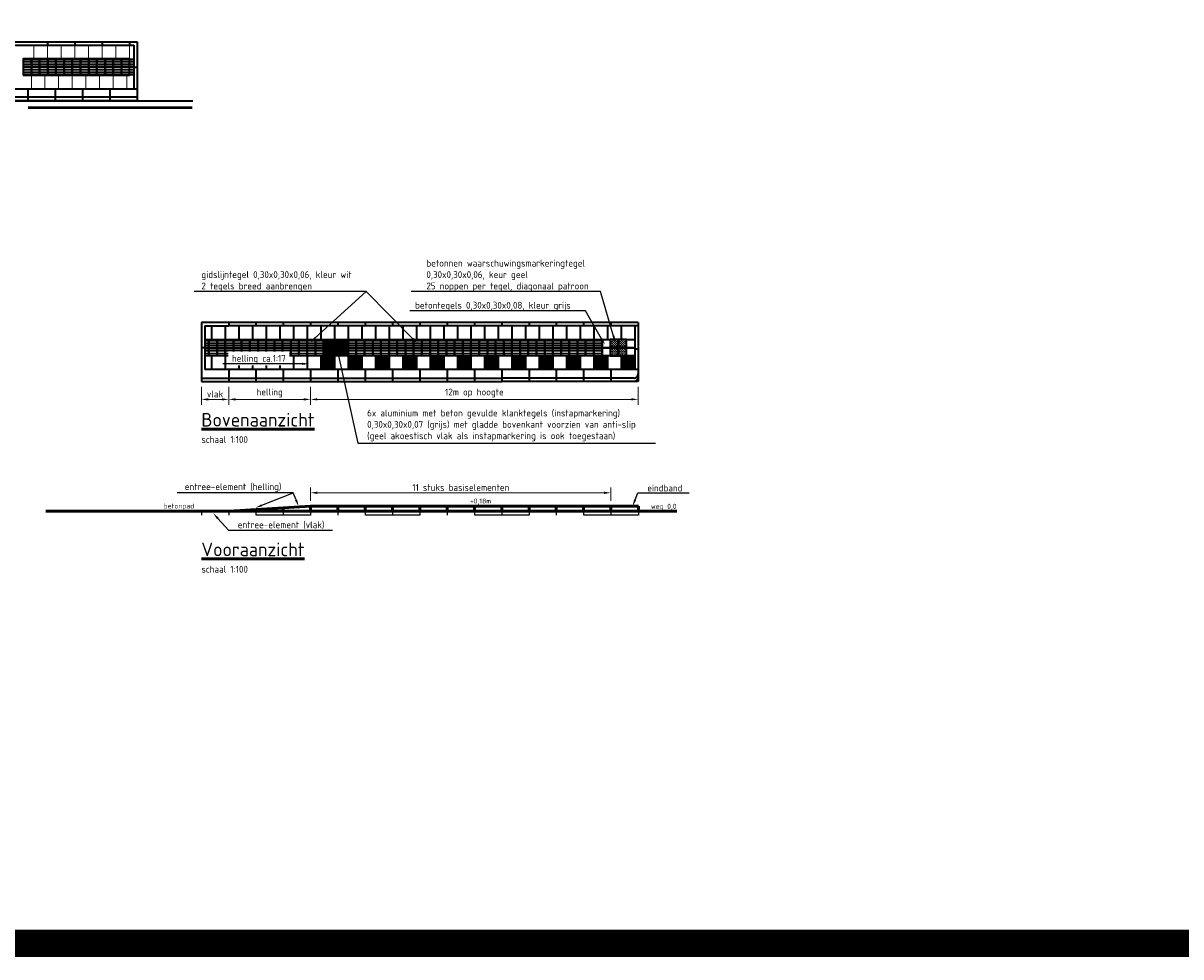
# Model space of a CAD drawing. Header units: metres. Extents: x -699 to 2316, y -1199 to 781.
# Tile 497 of 593: x 1014 to 1057, y -299 to -264. Entities that reach past the tile are written whole.
import ezdxf
from ezdxf import colors
from ezdxf.entities.mleader import LeaderData, LeaderLine
from ezdxf.enums import TextEntityAlignment as Align
from ezdxf.math import Vec2, Vec3

# ---------------------------------------------------------------- set-up
doc = ezdxf.new("R2010")
doc.units = ezdxf.units.M
doc.header["$PDMODE"] = 1
doc.linetypes.add('NLCS-HIDDEN', pattern=[4, 2, -2])
for name, color, linetype, lineweight in [('N-WE-VH-KANTOPSLUITING-G', 251, 'Continuous', 35), ('N-WE-VH-KANTOPSLUITING_ELEMENT_PERRONBAND-GD', 252, 'Continuous', 50), ('N-WE-VH-KANTOPSLUITING_ELEMENT_PERRONBAND-GN', 252, 'NLCS-HIDDEN', 25), ('N-WE-VH-KANTVERHARDING-G', 210, 'Continuous', 35), ('N-WE-VH-KANTVERHARDING-GD', 210, 'Continuous', 50), ('N-WE-VH-VERHARDING_TEGEL-G', 252, 'Continuous', 35), ('N-WE-VW-MARKERING_LANGS_STREEP_DOORGETROKKEN-G', 7, 'Continuous', 13), ('X-XX-AL-M', 7, 'Continuous', 18), ('X-XX-AL-T18', 10, 'Continuous', 18), ('X-XX-AL-T25', 7, 'Continuous', 25), ('X-XX-AL-T50', 130, 'Continuous', 50)]:
    doc.layers.add(name, color=color, linetype=linetype, lineweight=lineweight)
doc.layers.add('X-XX-AL-TEKENBLAD_VIEWPORT-G', color=7, linetype='Continuous', lineweight=18, plot=False)
doc.styles.add('NLCS-ISO', font='NLCS-ISO.ttf')
doc.styles.add('NLCS-ISO-M100-T25', font='NLCS-ISO.ttf', dxfattribs={"height": 0.25})
doc.styles.add('NLCS-ISO-M100-T50', font='NLCS-ISO.ttf', dxfattribs={"height": 0.5})
doc.dimstyles.new('NLCS-M100-T25-PIJL_A_L2_H1', dxfattribs={"dimscale": 0.1, "dimtxt": 2.5, "dimasz": 2.5, "dimexe": 2, "dimexo": 2, "dimgap": 0.7, "dimtad": 1, "dimzin": 0, "dimdsep": 46, "dimtxsty": 'NLCS-ISO-M100-T25', "dimcen": 0, "dimdle": 2, "dimclrd": 256, "dimclre": 256, "dimclrt": 256, "dimadec": 1, "dimazin": 0, "dimtfac": 1, "dimtdec": 3, "dimtofl": 0, "dimtmove": 0, "dimatfit": 3, "dimfxl": 2, "dimtfillclr": 256, "dimtolj": 1, "dimtzin": 0, "dimlwd": -1, "dimlwe": -1, "dimarcsym": 0})

# ---------------------------------------------------------------- blocks, each defined once
blk = doc.blocks.new('geleiderlijn')
for points in [[(0, 0), (0.3, 0), (0.3, 0.3), (0, 0.3)], [(0, -0.3), (0.3, -0.3), (0.3, 0), (0, 0)]]:
    blk.add_lwpolyline(points, close=True)
at = {"lineweight": 9}
for points in [[(0.025, 0.265), (0.275, 0.265), (0.275, 0.275), (0.025, 0.275)], [(0.025, 0.205), (0.275, 0.205), (0.275, 0.215), (0.025, 0.215)], [(0.025, 0.145), (0.275, 0.145), (0.275, 0.155), (0.025, 0.155)], [(0.025, 0.085), (0.275, 0.085), (0.275, 0.095), (0.025, 0.095)], [(0.025, 0.025), (0.275, 0.025), (0.275, 0.035), (0.025, 0.035)], [(0.025, -0.035), (0.275, -0.035), (0.275, -0.025), (0.025, -0.025)], [(0.025, -0.095), (0.275, -0.095), (0.275, -0.085), (0.025, -0.085)], [(0.025, -0.155), (0.275, -0.155), (0.275, -0.145), (0.025, -0.145)], [(0.025, -0.215), (0.275, -0.215), (0.275, -0.205), (0.025, -0.205)], [(0.025, -0.275), (0.275, -0.275), (0.275, -0.265), (0.025, -0.265)]]:
    blk.add_lwpolyline(points, close=True, dxfattribs=at)
blk = doc.blocks.new('*D1747')
at = {"layer": 'Defpoints', "color": 0, "transparency": 16777216}
for p in [(1024.868, -281.681), (1024.868, -282.175), (1035.868, -282.175)]:
    blk.add_point(p, dxfattribs=at)
at = {"layer": 'X-XX-AL-M', "transparency": 16777216}
for p, q in [((1024.868, -281.975), (1024.868, -281.481)), ((1035.868, -281.975), (1035.868, -281.481)), ((1035.618, -281.681), (1025.118, -281.681))]:
    blk.add_line(p, q, dxfattribs=at)
for points in [[(1025.118, -281.64), (1025.118, -281.723), (1024.868, -281.681)], [(1035.618, -281.64), (1035.618, -281.723), (1035.868, -281.681)]]:
    blk.add_solid(points, dxfattribs=at)
at = {"layer": 'X-XX-AL-M', "transparency": 16777216, "insert": (1030.368, -281.486), "char_height": 0.25, "attachment_point": 5, "style": 'NLCS-ISO-M100-T25'}
blk.add_mtext('\\A1;11 stuks basiselementen', dxfattribs=at)
blk = doc.blocks.new('*D1748')
at = {"layer": 'Defpoints', "color": 0, "transparency": 16777216}
for p in [(1024.867, -277.604), (1036.867, -277.604), (1024.867, -278.26)]:
    blk.add_point(p, dxfattribs=at)
at = {"layer": 'X-XX-AL-M', "transparency": 16777216}
for p, q in [((1024.867, -277.804), (1024.867, -278.46)), ((1036.867, -277.804), (1036.867, -278.46)), ((1036.617, -278.26), (1025.117, -278.26))]:
    blk.add_line(p, q, dxfattribs=at)
for points in [[(1025.117, -278.218), (1025.117, -278.301), (1024.867, -278.26)], [(1036.617, -278.218), (1036.617, -278.301), (1036.867, -278.26)]]:
    blk.add_solid(points, dxfattribs=at)
at = {"layer": 'X-XX-AL-M', "transparency": 16777216, "insert": (1030.867, -278.027), "char_height": 0.25, "attachment_point": 5, "style": 'NLCS-ISO-M100-T25'}
blk.add_mtext('\\A1;12m op hoogte', dxfattribs=at)
blk = doc.blocks.new('*D1749')
at = {"layer": 'Defpoints', "color": 0, "transparency": 16777216}
for p in [(1021.867, -277.604), (1024.867, -277.604), (1021.867, -278.26)]:
    blk.add_point(p, dxfattribs=at)
at = {"layer": 'X-XX-AL-M', "transparency": 16777216}
for p, q in [((1021.867, -277.804), (1021.867, -278.46)), ((1024.867, -277.804), (1024.867, -278.46)), ((1024.617, -278.26), (1022.117, -278.26))]:
    blk.add_line(p, q, dxfattribs=at)
for points in [[(1022.117, -278.218), (1022.117, -278.301), (1021.867, -278.26)], [(1024.617, -278.218), (1024.617, -278.301), (1024.867, -278.26)]]:
    blk.add_solid(points, dxfattribs=at)
at = {"layer": 'X-XX-AL-M', "transparency": 16777216, "insert": (1023.367, -278.027), "char_height": 0.25, "attachment_point": 5, "rotation": 360, "style": 'NLCS-ISO-M100-T25'}
blk.add_mtext('\\A1;helling', dxfattribs=at)
blk = doc.blocks.new('*D1750')
at = {"layer": 'Defpoints', "color": 0, "transparency": 16777216}
for p in [(1020.867, -277.604), (1021.867, -277.604), (1020.867, -278.26)]:
    blk.add_point(p, dxfattribs=at)
at = {"layer": 'X-XX-AL-M', "transparency": 16777216}
for p, q in [((1020.867, -277.804), (1020.867, -278.46)), ((1021.867, -277.804), (1021.867, -278.46)), ((1021.617, -278.26), (1021.117, -278.26))]:
    blk.add_line(p, q, dxfattribs=at)
for points in [[(1021.117, -278.218), (1021.117, -278.301), (1020.867, -278.26)], [(1021.617, -278.218), (1021.617, -278.301), (1021.867, -278.26)]]:
    blk.add_solid(points, dxfattribs=at)
at = {"layer": 'X-XX-AL-M', "transparency": 16777216, "insert": (1021.367, -278.065), "char_height": 0.25, "attachment_point": 5, "style": 'NLCS-ISO-M100-T25'}
blk.add_mtext('\\A1;vlak', dxfattribs=at)
blk = doc.blocks.new('waarschuwingsmarkering')
for points in [[(-0.3, 0), (0, 0), (0, 0.3), (-0.3, 0.3)], [(-0.3, -0.3), (0, -0.3), (0, 0), (-0.3, 0)], [(0, 0), (0.3, 0), (0.3, 0.3), (0, 0.3)], [(0, -0.3), (0.3, -0.3), (0.3, 0), (0, 0)]]:
    blk.add_lwpolyline(points, close=True)
at = {"color": 8, "lineweight": 5}
for centre in [(-0.27, 0.27), (-0.27, 0.19), (-0.27, 0.11), (-0.27, 0.03), (-0.23, 0.23), (-0.23, 0.15), (-0.23, 0.07), (-0.19, 0.27), (-0.19, 0.19), (-0.19, 0.11), (-0.19, 0.03), (-0.15, 0.23), (-0.15, 0.15), (-0.15, 0.07), (-0.11, 0.27), (-0.11, 0.19), (-0.11, 0.11), (-0.11, 0.03), (-0.07, 0.23), (-0.07, 0.15), (-0.07, 0.07), (-0.03, 0.27), (-0.03, 0.19), (-0.03, 0.11), (-0.03, 0.03), (0.03, 0.27), (0.03, 0.19), (0.03, 0.11), (0.03, 0.03), (0.07, 0.23), (0.07, 0.15), (0.07, 0.07), (0.11, 0.27), (0.11, 0.19), (0.11, 0.11), (0.11, 0.03), (0.15, 0.23), (0.15, 0.15), (0.15, 0.07), (0.19, 0.27), (0.19, 0.19), (0.19, 0.11), (0.19, 0.03), (0.23, 0.23), (0.23, 0.15), (0.23, 0.07), (0.27, 0.27), (0.27, 0.19), (0.27, 0.11), (0.27, 0.03), (-0.27, -0.03), (-0.27, -0.11), (-0.27, -0.19), (-0.27, -0.27), (-0.23, -0.07), (-0.23, -0.15), (-0.23, -0.23), (-0.19, -0.03), (-0.19, -0.11), (-0.19, -0.19), (-0.19, -0.27), (-0.15, -0.07), (-0.15, -0.15), (-0.15, -0.23), (-0.11, -0.03), (-0.11, -0.11), (-0.11, -0.19), (-0.11, -0.27), (-0.07, -0.07), (-0.07, -0.15), (-0.07, -0.23), (-0.03, -0.03), (-0.03, -0.11), (-0.03, -0.19), (-0.03, -0.27), (0.03, -0.03), (0.03, -0.11), (0.03, -0.19), (0.03, -0.27), (0.07, -0.07), (0.07, -0.15), (0.07, -0.23), (0.11, -0.03), (0.11, -0.11), (0.11, -0.19), (0.11, -0.27), (0.15, -0.07), (0.15, -0.15), (0.15, -0.23), (0.19, -0.03), (0.19, -0.11), (0.19, -0.19), (0.19, -0.27), (0.23, -0.07), (0.23, -0.15), (0.23, -0.23), (0.27, -0.03), (0.27, -0.11), (0.27, -0.19), (0.27, -0.27)]:
    blk.add_circle(centre, 0.01, dxfattribs=at)

msp = doc.modelspace()

# ---------------------------------------------------------------- hatches: boundary and pattern name
at = {"layer": 'N-WE-VH-VERHARDING_TEGEL-G', "lineweight": 9}
h = msp.add_hatch(dxfattribs=at)
h.set_pattern_fill('ANSI31', color=256, scale=0.008, style=0)
h.set_pattern_definition([(45, (2.89734, 5.42813), (-0.01796051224, 0.01796051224), [])])
h.paths.add_polyline_path([(1025.3723, -276.0991), (1025.6123, -276.0991), (1025.6123, -276.3391), (1025.3723, -276.3391)])
h = msp.add_hatch(dxfattribs=at)
h.set_pattern_fill('ANSI31', color=256, scale=0.008, style=0)
h.set_pattern_definition([(45, (2.89734, 5.12813), (-0.01796051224, 0.01796051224), [])])
h.paths.add_polyline_path([(1025.3723, -276.3991), (1025.6123, -276.3991), (1025.6123, -276.6391), (1025.3723, -276.6391)])
h = msp.add_hatch(dxfattribs=at)
h.set_pattern_fill('ANSI31', color=256, scale=0.008, style=0)
h.set_pattern_definition([(45, (2.59734, 5.42813), (-0.01796051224, 0.01796051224), [])])
h.paths.add_polyline_path([(1025.6723, -276.0991), (1025.9123, -276.0991), (1025.9123, -276.3391), (1025.6723, -276.3391)])
h = msp.add_hatch(dxfattribs=at)
h.set_pattern_fill('ANSI31', color=256, scale=0.008, style=0)
h.set_pattern_definition([(45, (2.59734, 5.12813), (-0.01796051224, 0.01796051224), [])])
h.paths.add_polyline_path([(1025.6723, -276.3991), (1025.9123, -276.3991), (1025.9123, -276.6391), (1025.6723, -276.6391)])
h = msp.add_hatch(dxfattribs=at)
h.set_pattern_fill('ANSI31', color=256, scale=0.008, style=0)
h.set_pattern_definition([(45, (2.29734, 5.42813), (-0.01796051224, 0.01796051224), [])])
h.paths.add_polyline_path([(1025.9723, -276.0991), (1026.2123, -276.0991), (1026.2123, -276.3391), (1025.9723, -276.3391)])
h = msp.add_hatch(dxfattribs=at)
h.set_pattern_fill('ANSI31', color=256, scale=0.008, style=0)
h.set_pattern_definition([(45, (2.29734, 5.12813), (-0.01796051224, 0.01796051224), [])])
h.paths.add_polyline_path([(1025.9723, -276.3991), (1026.2123, -276.3991), (1026.2123, -276.6391), (1025.9723, -276.6391)])
at = {"layer": 'N-WE-VH-VERHARDING_TEGEL-G'}
for points in [[(1025.2423, -276.6691), (1025.7423, -276.6691), (1025.7423, -277.1691), (1025.5523, -277.1691), (1025.2423, -277.1691)], [(1026.7423, -277.1691), (1026.2423, -277.1691), (1026.2423, -276.6691), (1026.7423, -276.6691)], [(1027.7423, -277.1691), (1027.2423, -277.1691), (1027.2423, -276.6691), (1027.7423, -276.6691)], [(1028.7423, -277.1691), (1028.2423, -277.1691), (1028.2423, -276.6691), (1028.7423, -276.6691)], [(1029.2423, -276.6691), (1029.7423, -276.6691), (1029.7423, -277.1691), (1029.2423, -277.1691)], [(1030.2423, -277.1691), (1030.2423, -276.6691), (1030.7423, -276.6691), (1030.7423, -277.1691)], [(1031.7423, -276.6691), (1031.7423, -277.1691), (1031.2423, -277.1691), (1031.2423, -276.6691)], [(1032.2423, -276.6691), (1032.7423, -276.6691), (1032.7423, -277.1691), (1032.2423, -277.1691)], [(1033.7423, -276.6691), (1033.7423, -277.1691), (1033.2423, -277.1691), (1033.2423, -276.6691)], [(1034.7423, -277.1691), (1034.2423, -277.1691), (1034.2423, -276.6691), (1034.7423, -276.6691)], [(1035.2423, -277.1691), (1035.2423, -276.6691), (1035.7423, -276.6691), (1035.7423, -277.1691)], [(1036.2423, -277.1691), (1036.2423, -276.6691), (1036.7423, -276.6691), (1036.7423, -277.1691), (1036.6823, -277.1691)]]:
    msp.add_hatch(color=256, dxfattribs=at).paths.add_polyline_path(points)

# ---------------------------------------------------------------- linework, layer by layer
at = {"layer": 'N-WE-VH-KANTOPSLUITING-G'}
for p, q in [((1011.2341, -265.2873), (1018.3891, -265.2873)), ((1011.3541, -265.1623), (1018.5141, -265.1623)), ((1015.2341, -265.1623), (1015.2341, -265.2873)), ((1016.2341, -265.1623), (1016.2341, -265.2873)), ((1017.2341, -265.1623), (1017.2341, -265.2873)), ((1018.2341, -265.1623), (1018.2341, -265.2873)), ((1018.5141, -265.1623), (1018.5141, -266.8873)), ((1018.3891, -266.0873), (1018.5141, -266.0873)), ((1014.5141, -266.8873), (1014.5141, -267.3223)), ((1015.5141, -266.8873), (1015.5141, -267.3223)), ((1016.5141, -266.8873), (1016.5141, -267.3223)), ((1017.5141, -266.8873), (1017.5141, -267.3223)), ((1018.5141, -266.8873), (1018.5141, -267.3223)), ((1018.5141, -267.1953), (1007.5141, -267.1953)), ((1018.5141, -267.3223), (1007.5141, -267.3223)), ((1020.8673, -275.4441), (1020.8673, -277.1691)), ((1020.8673, -275.4441), (1020.8673, -275.5691)), ((1036.8673, -275.4441), (1020.8673, -275.4441)), ((1020.9923, -275.5691), (1021.8673, -275.5691)), ((1021.8673, -275.4441), (1021.8673, -275.5691)), ((1036.8673, -275.5691), (1021.8673, -275.5691)), ((1022.8673, -275.4441), (1022.8673, -275.5691)), ((1023.8673, -275.4441), (1023.8673, -275.5691)), ((1024.8673, -275.4441), (1024.8673, -275.5691)), ((1025.8673, -275.4441), (1025.8673, -275.5691)), ((1026.8673, -275.4441), (1026.8673, -275.5691)), ((1027.8673, -275.4441), (1027.8673, -275.5691)), ((1028.8673, -275.4441), (1028.8673, -275.5691)), ((1029.8673, -275.4441), (1029.8673, -275.5691)), ((1030.8673, -275.4441), (1030.8673, -275.5691)), ((1031.8673, -275.4441), (1031.8673, -275.5691)), ((1032.8673, -275.4441), (1032.8673, -275.5691)), ((1033.8673, -275.4441), (1033.8673, -275.5691)), ((1034.8673, -275.4441), (1034.8673, -275.5691)), ((1035.8673, -275.4441), (1035.8673, -275.5691)), ((1036.7423, -275.5691), (1036.7423, -277.1691)), ((1036.8673, -275.4441), (1036.8673, -275.5691)), ((1036.8673, -275.5691), (1036.8673, -277.6041)), ((1020.9923, -276.3691), (1020.8673, -276.3691)), ((1036.8673, -276.4191), (1036.7423, -276.4191)), ((1020.8673, -277.1691), (1020.8673, -277.6041)), ((1036.8673, -277.1691), (1020.9923, -277.1691)), ((1021.8673, -277.1691), (1021.8673, -277.6041)), ((1022.8673, -277.1691), (1022.8673, -277.6041)), ((1023.8673, -277.1691), (1023.8673, -277.6041)), ((1024.8673, -277.1691), (1024.8673, -277.6041)), ((1025.8673, -277.1691), (1025.8673, -277.6041)), ((1026.8673, -277.1691), (1026.8673, -277.6041)), ((1027.8673, -277.1691), (1027.8673, -277.6041)), ((1028.8673, -277.1691), (1028.8673, -277.6041)), ((1029.8673, -277.1691), (1029.8673, -277.6041)), ((1030.8673, -277.1691), (1030.8673, -277.6041)), ((1031.8673, -277.1691), (1031.8673, -277.6041)), ((1032.8673, -277.1691), (1032.8673, -277.6041)), ((1033.8673, -277.1691), (1033.8673, -277.6041)), ((1034.8673, -277.1691), (1034.8673, -277.6041)), ((1035.8673, -277.1691), (1035.8673, -277.6041)), ((1020.8673, -277.4771), (1031.8673, -277.4771)), ((1020.8673, -277.6041), (1031.8673, -277.6041)), ((1036.7173, -277.4771), (1031.8673, -277.4771)), ((1036.8673, -277.6041), (1031.8673, -277.6041))]:
    msp.add_line(p, q, dxfattribs=at)
for points in [[(1018.3891, -265.2873), (1018.3891, -266.8873)], [(1002.5141, -266.8873), (1018.5141, -266.8873)], [(1020.9923, -275.5691), (1020.9923, -277.1691)], [(1036.7423, -276.6691), (1036.7423, -277.1691)]]:
    msp.add_lwpolyline(points, dxfattribs=at)
for centre in [(1036.7173, -277.3271), (1036.7173, -277.4541)]:
    msp.add_arc(centre, 0.15, 270, 0, dxfattribs=at)
at = {"layer": 'N-WE-VH-KANTOPSLUITING_ELEMENT_PERRONBAND-GD'}
for p, q in [((1024.8678, -282.1745), (1021.8673, -282.3545)), ((1022.8673, -282.2945), (1022.8673, -282.3545)), ((1023.8673, -282.2345), (1023.8673, -282.3545)), ((1036.8786, -282.1745), (1024.8678, -282.1745)), ((1024.8678, -282.1745), (1024.8678, -282.3545)), ((1025.8678, -282.1745), (1025.8678, -282.3545)), ((1026.8678, -282.1745), (1026.8678, -282.3545)), ((1027.8678, -282.1745), (1027.8678, -282.3545)), ((1028.8678, -282.1745), (1028.8678, -282.3545)), ((1029.8678, -282.1745), (1029.8678, -282.3545)), ((1030.8678, -282.1745), (1030.8678, -282.3545)), ((1031.8678, -282.1745), (1031.8678, -282.3545)), ((1032.8678, -282.1745), (1032.8678, -282.3545)), ((1033.8678, -282.1745), (1033.8678, -282.3545)), ((1034.8678, -282.1745), (1034.8678, -282.3545)), ((1035.8678, -282.1745), (1035.8678, -282.3545)), ((1036.8777, -282.1745), (1036.8786, -282.3545))]:
    msp.add_line(p, q, dxfattribs=at)
at = {"layer": 'N-WE-VH-KANTOPSLUITING_ELEMENT_PERRONBAND-GN'}
for p, q in [((1020.8673, -282.3545), (1020.8673, -282.5045)), ((1021.8673, -282.3545), (1021.8673, -282.5045)), ((1022.8673, -282.3545), (1022.8673, -282.5045)), ((1023.8673, -282.3545), (1023.8673, -282.5045)), ((1024.8678, -282.3545), (1024.8678, -282.5045)), ((1025.8678, -282.3545), (1025.8678, -282.5045)), ((1026.8678, -282.3545), (1026.8678, -282.5045)), ((1027.8678, -282.3545), (1027.8678, -282.5045)), ((1028.8678, -282.3545), (1028.8678, -282.5045)), ((1029.8678, -282.3545), (1029.8678, -282.5045)), ((1030.8678, -282.3545), (1030.8678, -282.5045)), ((1031.8678, -282.3545), (1031.8678, -282.5045)), ((1032.8678, -282.3545), (1032.8678, -282.5045)), ((1033.8678, -282.3545), (1033.8678, -282.5045)), ((1034.8678, -282.3545), (1034.8678, -282.5045)), ((1035.8678, -282.3545), (1035.8678, -282.5045)), ((1036.8777, -282.3545), (1036.8786, -282.5045)), ((1024.8678, -282.5045), (1020.8673, -282.5045)), ((1036.8786, -282.5045), (1024.8678, -282.5045))]:
    msp.add_line(p, q, dxfattribs=at)
at = {"layer": 'N-WE-VH-KANTVERHARDING-G'}
msp.add_line((1000.9115, -267.3223), (1020.5517, -267.3223), dxfattribs=at)
at = {"layer": 'N-WE-VH-KANTVERHARDING-GD'}
msp.add_line((1038.2834, -282.3545), (1015.174, -282.3545), dxfattribs=at)
at = {"layer": 'N-WE-VH-VERHARDING_TEGEL-G'}
msp.add_line((1036.7423, -276.6691), (1020.9923, -276.6691), dxfattribs=at)
at = {"layer": 'N-WE-VH-VERHARDING_TEGEL-G', "lineweight": 9}
for points in [[(1014.7341, -265.2873), (1014.7341, -265.7873)], [(1014.7341, -265.2873), (1014.7341, -265.7873)], [(1015.2341, -265.2873), (1015.2341, -265.7873)], [(1015.7341, -265.2873), (1015.7341, -265.7873)], [(1016.2341, -265.2873), (1016.2341, -265.7873)], [(1016.7341, -265.2873), (1016.7341, -265.7873)], [(1017.2341, -265.2873), (1017.2341, -265.7873)], [(1017.2341, -265.2873), (1017.2341, -265.7873)], [(1017.7341, -265.2873), (1017.7341, -265.7873)], [(1018.2341, -265.2873), (1018.2341, -265.7873)], [(1018.3891, -265.7873), (1018.2391, -265.7873), (1018.2391, -266.0873), (1018.3891, -266.0873)], [(1018.3891, -265.8123), (1018.2641, -265.8123), (1018.2641, -265.8223), (1018.3891, -265.8223)], [(1018.3891, -266.0873), (1018.2391, -266.0873), (1018.2391, -266.3873), (1018.3891, -266.3873)], [(1018.3891, -265.8723), (1018.2641, -265.8723), (1018.2641, -265.8823), (1018.3891, -265.8823)], [(1018.3891, -265.9323), (1018.2641, -265.9323), (1018.2641, -265.9423), (1018.3891, -265.9423)], [(1018.3891, -265.9923), (1018.2641, -265.9923), (1018.2641, -266.0023), (1018.3891, -266.0023)], [(1018.3891, -266.0523), (1018.2641, -266.0523), (1018.2641, -266.0623), (1018.3891, -266.0623)], [(1018.3891, -266.1123), (1018.2641, -266.1123), (1018.2641, -266.1223), (1018.3891, -266.1223)], [(1018.3891, -266.1723), (1018.2641, -266.1723), (1018.2641, -266.1823), (1018.3891, -266.1823)], [(1018.3891, -266.2323), (1018.2641, -266.2323), (1018.2641, -266.2423), (1018.3891, -266.2423)], [(1018.3891, -266.2923), (1018.2641, -266.2923), (1018.2641, -266.3023), (1018.3891, -266.3023)], [(1014.6391, -266.3873), (1014.6391, -266.8873)], [(1014.6391, -266.3873), (1014.6391, -266.8873)], [(1015.1391, -266.3873), (1015.1391, -266.8873)], [(1015.1391, -266.3873), (1015.1391, -266.8873)], [(1015.6391, -266.3873), (1015.6391, -266.8873)], [(1015.6391, -266.3873), (1015.6391, -266.8873)], [(1016.1391, -266.3873), (1016.1391, -266.8873)], [(1016.1391, -266.3873), (1016.1391, -266.8873)], [(1016.6391, -266.3873), (1016.6391, -266.8873)], [(1016.6391, -266.3873), (1016.6391, -266.8873)], [(1017.1391, -266.3873), (1017.1391, -266.8873)], [(1017.1391, -266.3873), (1017.1391, -266.8873)], [(1017.6391, -266.3873), (1017.6391, -266.8873)], [(1017.6391, -266.3873), (1017.6391, -266.8873)], [(1018.1391, -266.3873), (1018.1391, -266.8873)], [(1018.1391, -266.3873), (1018.1391, -266.8873)], [(1018.3891, -266.3523), (1018.2641, -266.3523), (1018.2641, -266.3623), (1018.3891, -266.3623)], [(1020.9923, -276.0941), (1021.1173, -276.0941), (1021.1173, -276.1041), (1020.9923, -276.1041)], [(1020.9923, -276.1541), (1021.1173, -276.1541), (1021.1173, -276.1641), (1020.9923, -276.1641)], [(1020.9923, -276.2141), (1021.1173, -276.2141), (1021.1173, -276.2241), (1020.9923, -276.2241)], [(1020.9923, -276.2741), (1021.1173, -276.2741), (1021.1173, -276.2841), (1020.9923, -276.2841)], [(1020.9923, -276.3341), (1021.1173, -276.3341), (1021.1173, -276.3441), (1020.9923, -276.3441)], [(1020.9923, -276.3941), (1021.1173, -276.3941), (1021.1173, -276.4041), (1020.9923, -276.4041)], [(1020.9923, -276.4541), (1021.1173, -276.4541), (1021.1173, -276.4641), (1020.9923, -276.4641)], [(1020.9923, -276.5141), (1021.1173, -276.5141), (1021.1173, -276.5241), (1020.9923, -276.5241)], [(1020.9923, -276.5741), (1021.1173, -276.5741), (1021.1173, -276.5841), (1020.9923, -276.5841)], [(1020.9923, -276.6341), (1021.1173, -276.6341), (1021.1173, -276.6441), (1020.9923, -276.6441)]]:
    msp.add_lwpolyline(points, dxfattribs=at)
at = {"layer": 'N-WE-VH-VERHARDING_TEGEL-G'}
for points in [[(1021.2423, -275.5691), (1021.2423, -276.0691)], [(1021.7423, -275.5691), (1021.7423, -276.0691)], [(1022.2423, -275.5691), (1022.2423, -276.0691)], [(1022.7423, -275.5691), (1022.7423, -276.0691)], [(1023.2423, -275.5691), (1023.2423, -276.0691)], [(1023.7423, -275.5691), (1023.7423, -276.0691)], [(1024.2423, -275.5691), (1024.2423, -276.0691)], [(1024.7423, -275.5691), (1024.7423, -276.0691)], [(1025.2423, -275.5691), (1025.2423, -276.0691)], [(1025.7423, -275.5691), (1025.7423, -276.0691)], [(1026.2423, -275.5691), (1026.2423, -276.0691)], [(1026.2423, -275.5691), (1026.2423, -276.0691)], [(1026.7423, -275.5691), (1026.7423, -276.0691)], [(1027.2423, -275.5691), (1027.2423, -276.0691)], [(1027.2423, -275.5691), (1027.2423, -276.0691)], [(1027.7423, -275.5691), (1027.7423, -276.0691)], [(1028.2423, -275.5691), (1028.2423, -276.0691)], [(1028.2423, -275.5691), (1028.2423, -276.0691)], [(1028.7423, -275.5691), (1028.7423, -276.0691)], [(1029.2423, -275.5691), (1029.2423, -276.0691)], [(1029.7423, -275.5691), (1029.7423, -276.0691)], [(1030.2423, -275.5691), (1030.2423, -276.0691)], [(1030.7423, -275.5691), (1030.7423, -276.0691)], [(1031.2423, -275.5691), (1031.2423, -276.0691)], [(1031.7423, -275.5691), (1031.7423, -276.0691)], [(1032.2423, -275.5691), (1032.2423, -276.0691)], [(1032.7423, -275.5691), (1032.7423, -276.0691)], [(1033.2423, -275.5691), (1033.2423, -276.0691)], [(1033.7423, -275.5691), (1033.7423, -276.0691)], [(1034.2423, -275.5691), (1034.2423, -276.0691)], [(1034.7423, -275.5691), (1034.7423, -276.0691)], [(1035.2423, -275.5691), (1035.2423, -276.0691)], [(1035.7423, -275.5691), (1035.7423, -276.0691)], [(1036.2423, -275.5691), (1036.2423, -276.0691)], [(1020.9923, -276.0691), (1021.1423, -276.0691), (1021.1423, -276.3691), (1020.9923, -276.3691)], [(1020.9923, -276.3691), (1021.1423, -276.3691), (1021.1423, -276.6691), (1020.9923, -276.6691)], [(1021.2423, -276.6691), (1021.2423, -277.1691)], [(1021.2423, -276.6691), (1021.2423, -277.1691)], [(1021.7423, -276.6691), (1021.7423, -277.1691)], [(1021.7423, -276.6691), (1021.7423, -277.1691)], [(1022.2423, -276.6691), (1022.2423, -277.1691)], [(1022.2423, -276.6691), (1022.2423, -277.1691)], [(1022.7423, -276.6691), (1022.7423, -277.1691)], [(1022.7423, -276.6691), (1022.7423, -277.1691)], [(1023.2423, -276.6691), (1023.2423, -277.1691)], [(1023.2423, -276.6691), (1023.2423, -277.1691)], [(1023.7423, -276.6691), (1023.7423, -277.1691)], [(1023.7423, -276.6691), (1023.7423, -277.1691)], [(1024.2423, -276.6691), (1024.2423, -277.1691)], [(1024.2423, -276.6691), (1024.2423, -277.1691)], [(1024.7423, -276.6691), (1024.7423, -277.1691)], [(1024.7423, -276.6691), (1024.7423, -277.1691)], [(1025.2423, -276.6691), (1025.2423, -277.1691)], [(1025.2423, -276.6691), (1025.2423, -277.1691)], [(1025.7423, -276.6691), (1025.7423, -277.1691)], [(1026.2423, -276.6691), (1026.2423, -277.1691)], [(1026.2423, -276.6691), (1026.2423, -277.1691)], [(1026.7423, -276.6691), (1026.7423, -277.1691)], [(1027.2423, -276.6691), (1027.2423, -277.1691)], [(1027.2423, -276.6691), (1027.2423, -277.1691)], [(1027.7423, -276.6691), (1027.7423, -277.1691)], [(1028.2423, -276.6691), (1028.2423, -277.1691)], [(1028.2423, -276.6691), (1028.2423, -277.1691)], [(1028.7423, -276.6691), (1028.7423, -277.1691)], [(1029.2423, -276.6691), (1029.2423, -277.1691)], [(1029.7423, -276.6691), (1029.7423, -277.1691)], [(1030.2423, -276.6691), (1030.2423, -277.1691)], [(1030.7423, -276.6691), (1030.7423, -277.1691)], [(1031.2423, -276.6691), (1031.2423, -277.1691)], [(1031.7423, -276.6691), (1031.7423, -277.1691)], [(1032.2423, -276.6691), (1032.2423, -277.1691)], [(1032.7423, -276.6691), (1032.7423, -277.1691)], [(1033.2423, -276.6691), (1033.2423, -277.1691)], [(1033.7423, -276.6691), (1033.7423, -277.1691)], [(1034.2423, -276.6691), (1034.2423, -277.1691)], [(1034.7423, -276.6691), (1034.7423, -277.1691)], [(1035.2423, -276.6691), (1035.2423, -277.1691)], [(1035.7423, -276.6691), (1035.7423, -277.1691)], [(1036.2423, -276.6691), (1036.2423, -277.1691)]]:
    msp.add_lwpolyline(points, dxfattribs=at)
for points in [[(1025.6423, -276.3691), (1025.3423, -276.3691), (1025.3423, -276.0691), (1025.6423, -276.0691)], [(1025.6423, -276.6691), (1025.3423, -276.6691), (1025.3423, -276.3691), (1025.6423, -276.3691)], [(1025.9423, -276.3691), (1025.6423, -276.3691), (1025.6423, -276.0691), (1025.9423, -276.0691)], [(1025.9423, -276.6691), (1025.6423, -276.6691), (1025.6423, -276.3691), (1025.9423, -276.3691)], [(1026.2423, -276.3691), (1025.9423, -276.3691), (1025.9423, -276.0691), (1026.2423, -276.0691)], [(1026.2423, -276.6691), (1025.9423, -276.6691), (1025.9423, -276.3691), (1026.2423, -276.3691)], [(1035.8423, -276.3691), (1035.5423, -276.3691), (1035.5423, -276.0691), (1035.8423, -276.0691)], [(1035.8423, -276.6691), (1035.5423, -276.6691), (1035.5423, -276.3691), (1035.8423, -276.3691)], [(1036.7423, -276.3691), (1036.4423, -276.3691), (1036.4423, -276.0691), (1036.7423, -276.0691)], [(1036.7423, -276.6691), (1036.4423, -276.6691), (1036.4423, -276.3691), (1036.7423, -276.3691)]]:
    msp.add_lwpolyline(points, close=True, dxfattribs=at)
at = {"layer": 'N-WE-VW-MARKERING_LANGS_STREEP_DOORGETROKKEN-G', "color": 253, "const_width": 0.1}
msp.add_lwpolyline([(1014.5141, -267.5723), (1020.5375, -267.5723)], dxfattribs=at)
at = {"layer": 'X-XX-AL-TEKENBLAD_VIEWPORT-G', "color": 3, "const_width": 1}
msp.add_lwpolyline([(749.0799, -298.1762), (1099.9642, -298.1762), (1099.9642, -17.5014), (749.0799, -17.5014)], close=True, dxfattribs=at)

# ---------------------------------------------------------------- block references
at = {"layer": 'N-WE-VH-VERHARDING_TEGEL-G', "lineweight": 9}
for name, p in [('geleiderlijn', (1014.3391, -266.0873)), ('geleiderlijn', (1014.6391, -266.0873)), ('geleiderlijn', (1014.9391, -266.0873)), ('geleiderlijn', (1015.2391, -266.0873)), ('geleiderlijn', (1015.5391, -266.0873)), ('geleiderlijn', (1015.8391, -266.0873)), ('geleiderlijn', (1016.1391, -266.0873)), ('geleiderlijn', (1016.4391, -266.0873)), ('geleiderlijn', (1016.7391, -266.0873)), ('geleiderlijn', (1017.0391, -266.0873)), ('geleiderlijn', (1017.3391, -266.0873)), ('geleiderlijn', (1017.6391, -266.0873)), ('geleiderlijn', (1017.9391, -266.0873)), ('waarschuwingsmarkering', (1036.1423, -276.3691))]:
    msp.add_blockref(name, p, dxfattribs=at)
at = {"layer": 'N-WE-VH-VERHARDING_TEGEL-G', "xscale": -1}
for p in [(1021.4423, -276.3691), (1021.7423, -276.3691), (1022.0423, -276.3691), (1022.3423, -276.3691), (1022.6423, -276.3691), (1022.9423, -276.3691), (1023.2423, -276.3691), (1023.5423, -276.3691), (1023.8423, -276.3691), (1024.1423, -276.3691), (1024.4423, -276.3691), (1024.7423, -276.3691), (1025.0423, -276.3691), (1025.3423, -276.3691), (1026.5423, -276.3691), (1026.8423, -276.3691), (1027.1423, -276.3691), (1027.4423, -276.3691), (1027.7423, -276.3691), (1028.0423, -276.3691), (1028.3423, -276.3691), (1028.6423, -276.3691), (1028.9423, -276.3691), (1029.2423, -276.3691), (1029.5423, -276.3691), (1029.8423, -276.3691), (1030.1423, -276.3691), (1030.4423, -276.3691), (1030.7423, -276.3691), (1031.0423, -276.3691), (1031.3423, -276.3691), (1031.6423, -276.3691), (1031.9423, -276.3691), (1032.2423, -276.3691), (1032.5423, -276.3691), (1032.8423, -276.3691), (1033.1423, -276.3691), (1033.4423, -276.3691), (1033.7423, -276.3691), (1034.0423, -276.3691), (1034.3423, -276.3691), (1034.6423, -276.3691), (1034.9423, -276.3691), (1035.2423, -276.3691), (1035.5423, -276.3691)]:
    msp.add_blockref('geleiderlijn', p, dxfattribs=at)

# ---------------------------------------------------------------- texts
at = {"layer": 'X-XX-AL-T18', "style": 'NLCS-ISO'}
for s, p in [('+0,18m', (1030.7069, -282.1272)), ('betonpad', (1019.4842, -282.3072)), ('weg 0,0', (1037.3298, -282.3168))]:
    msp.add_text(s, height=0.18, dxfattribs=at).set_placement(p, align=Align.BOTTOM_LEFT)
at = {"layer": 'X-XX-AL-T25', "style": 'NLCS-ISO-M100-T25'}
for p in [(1020.8673, -279.8545), (1020.8673, -284.6045)]:
    msp.add_text('schaal 1:100', height=0.25, dxfattribs=at).set_placement(p)
at = {"layer": 'X-XX-AL-T50', "style": 'NLCS-ISO-M100-T50'}
for s, p in [('%%UPrincipe perron met aanmelddrukknop', (1002.4531, -268.7179)), ('%%UBovenaanzicht', (1020.8673, -279.2545)), ('%%UVooraanzicht', (1020.8673, -284.0045))]:
    msp.add_text(s, height=0.5, dxfattribs=at).set_placement(p)

# ---------------------------------------------------------------- dimensions: what is measured, and where the dimension line sits
at = {"layer": 'X-XX-AL-M'}
for p1, p2, distance, text, picture, middle in [((1021.8673, -277.6041), (1020.8673, -277.6041), 0.6555, 'vlak', '*D1750', (1021.3673, -278.0646)), ((1024.8673, -277.6041), (1021.8673, -277.6041), 0.6555, 'helling', '*D1749', (1023.3673, -278.0271)), ((1036.8673, -277.6041), (1024.8673, -277.6041), 0.6555, '12m op hoogte', '*D1748', (1030.8673, -278.0271)), ((1035.8678, -282.1745), (1024.8678, -282.1745), -0.4931, '11 stuks basiselementen', '*D1747', (1030.3678, -281.4863))]:
    dim = msp.add_aligned_dim(p1=p1, p2=p2, distance=distance, text=text, dimstyle='NLCS-M100-T25-PIJL_A_L2_H1', dxfattribs=at)
    dim.commit()
    dim.dimension.update_dxf_attribs({"geometry": picture, "text_midpoint": middle})

# ---------------------------------------------------------------- leaders
at = {"layer": 'X-XX-AL-T25'}
ml = msp.add_multileader_mtext('Standard', dxfattribs=at)
ml.set_content('betonnen waarschuwingsmarkeringtegel\\P0,30x0,30x0,06, keur geel\\P25 noppen per tegel, diagonaal patroon', color=256, style='NLCS-ISO-M100-T25')
ml.set_leader_properties(color=256, linetype='ByLayer', lineweight=-1)
ml.build(insert=Vec2(0, 0))
ml.multileader.update_dxf_attribs({"text_left_attachment_type": 5, "text_right_attachment_type": 5, "dogleg_length": 0.25, "arrow_head_size": 0.25})
ctx = ml.context
ctx.base_point, ctx.char_height, ctx.arrow_head_size, ctx.landing_gap_size, ctx.plane_origin = Vec3(1029.0183, -274.3045), 0.25, 0.25, 0.09, Vec3(98.629, -34.3103)
ctx.left_attachment, ctx.right_attachment = 5, 5
notes = []
notes.append((ctx, [(1, (1, 1, 0), (1035.4858, -274.3045), (-1, 0), 0.25, [(0, [(1036.0323, -276.1791)], 0, [])])]))
ctx.mtext.insert, ctx.mtext.flow_direction = Vec3(1029.1083, -273.1461), 5
ml = msp.add_multileader_mtext('Standard', dxfattribs=at)
ml.set_content('gidslijntegel 0,30x0,30x0,06, kleur wit\\P2 tegels breed aanbrengen', color=256, style='NLCS-ISO-M100-T25')
ml.set_leader_properties(color=256, linetype='ByLayer', lineweight=-1)
ml.build(insert=Vec2(0, 0))
ml.multileader.update_dxf_attribs({"text_left_attachment_type": 5, "text_right_attachment_type": 5, "dogleg_length": 0.25, "arrow_head_size": 0.25})
ctx = ml.context
ctx.base_point, ctx.char_height, ctx.arrow_head_size, ctx.landing_gap_size, ctx.plane_origin = Vec3(1020.7773, -274.3045), 0.25, 0.25, 0.09, Vec3(95.7863, -31.0461)
ctx.left_attachment, ctx.right_attachment = 5, 5
notes.append((ctx, [(1, (1, 1, 0), (1026.9073, -274.3045), (-1, 0), 0.25, [(0, [(1024.8536, -276.1783)], 0, [])])]))
ctx.mtext.insert, ctx.mtext.flow_direction = Vec3(1020.8673, -273.5628), 5
ml = msp.add_multileader_mtext('Standard', dxfattribs=at)
ml.set_content(' ', color=256, style='NLCS-ISO-M100-T25')
ml.set_leader_properties(color=256, linetype='ByLayer', lineweight=-1)
ml.build(insert=Vec2(0, 0))
ml.multileader.update_dxf_attribs({"text_left_attachment_type": 5, "text_right_attachment_type": 5, "dogleg_length": 0.25, "arrow_head_size": 0.25})
ctx = ml.context
ctx.base_point, ctx.char_height, ctx.arrow_head_size, ctx.landing_gap_size, ctx.plane_origin = Vec3(1026.3273, -274.3045), 0.25, 0.25, 0.09, Vec3(96.6734, -27.2266)
ctx.left_attachment, ctx.right_attachment = 5, 5
notes.append((ctx, [(1, (1, 1, 0), (1026.9073, -274.3045), (-1, 0), 0.25, [(0, [(1028.7923, -276.2141)], 0, [])])]))
ctx.mtext.insert, ctx.mtext.flow_direction = Vec3(1026.4173, -274.0545), 5
ml = msp.add_multileader_mtext('Standard', dxfattribs=at)
ml.set_content('betontegels 0,30x0,30x0,08, kleur grijs', color=256, style='NLCS-ISO-M100-T25')
ml.set_leader_properties(color=256, linetype='ByLayer', lineweight=-1)
ml.build(insert=Vec2(0, 0))
ml.multileader.update_dxf_attribs({"text_left_attachment_type": 5, "text_right_attachment_type": 5, "dogleg_length": 0.25, "arrow_head_size": 0.25})
ctx = ml.context
ctx.base_point, ctx.char_height, ctx.arrow_head_size, ctx.landing_gap_size, ctx.plane_origin = Vec3(1028.6039, -275.0122), 0.25, 0.25, 0.09, Vec3(98.917, -32.5307)
ctx.left_attachment, ctx.right_attachment = 5, 5
notes.append((ctx, [(1, (1, 1, 0), (1034.9339, -275.0122), (-1, 0), 0.25, [(0, [(1035.653, -276.2558)], 0, [])])]))
ctx.mtext.insert, ctx.mtext.flow_direction = Vec3(1028.6939, -274.6872), 5
ml = msp.add_multileader_mtext('Standard', dxfattribs=at)
ml.set_content('6x aluminium met beton gevulde klanktegels (instapmarkering)\\P0,30x0,30x0,07 (grijs) met gladde bovenkant voorzien van anti-slip\\P(geel akoestisch vlak als instapmarkering is ook toegestaan)', color=256, style='NLCS-ISO-M100-T25')
ml.set_leader_properties(color=256, linetype='ByLayer', lineweight=-1)
ml.build(insert=Vec2(0, 0))
ml.multileader.update_dxf_attribs({"text_left_attachment_type": 5, "text_right_attachment_type": 5, "dogleg_length": 0.25, "arrow_head_size": 0.25})
ctx = ml.context
ctx.base_point, ctx.char_height, ctx.arrow_head_size, ctx.landing_gap_size, ctx.plane_origin = Vec3(1026.8487, -279.8682), 0.25, 0.25, 0.09, Vec3(83.6436, -35.2178)
ctx.left_attachment, ctx.right_attachment = 5, 5
notes.append((ctx, [(0, (1, 1, 0), (1026.5987, -279.8682), (1, 0), 0.25, [(0, [(1025.7843, -276.2063)], 0, [])])]))
ctx.mtext.insert, ctx.mtext.flow_direction = Vec3(1026.9387, -278.6349), 5
ml = msp.add_multileader_mtext('Standard', dxfattribs=at)
ml.set_content('entree-element (helling)', color=256, style='NLCS-ISO-M100-T25')
ml.set_leader_properties(color=256, linetype='ByLayer', lineweight=-1)
ml.build(insert=Vec2(0, 0))
ml.multileader.update_dxf_attribs({"text_left_attachment_type": 5, "text_right_attachment_type": 5, "dogleg_length": 0.25, "arrow_head_size": 0.25})
ctx = ml.context
ctx.base_point, ctx.char_height, ctx.arrow_head_size, ctx.landing_gap_size, ctx.plane_origin = Vec3(1020.1693, -281.6814), 0.25, 0.25, 0.09, Vec3(1967.0843, -42.9874)
ctx.left_attachment, ctx.right_attachment = 5, 5
notes.append((ctx, [(0, (1, 1, 0), (1024.2243, -281.6814), (-1, 0), 0.25, [(0, [(1022.8466, -282.2316)], 0, [])])]))
ctx.mtext.insert, ctx.mtext.flow_direction = Vec3(1020.2593, -281.3314), 5
ml = msp.add_multileader_mtext('Standard', dxfattribs=at)
ml.set_content(' ', color=256, style='NLCS-ISO-M100-T25')
ml.set_leader_properties(color=256, linetype='ByLayer', lineweight=-1)
ml.build(insert=Vec2(0, 0))
ml.multileader.update_dxf_attribs({"text_left_attachment_type": 5, "text_right_attachment_type": 5, "dogleg_length": 0.25, "arrow_head_size": 0.25})
ctx = ml.context
ctx.base_point, ctx.char_height, ctx.arrow_head_size, ctx.landing_gap_size, ctx.plane_origin = Vec3(1023.6443, -281.6814), 0.25, 0.25, 0.09, Vec3(1968.8095, -42.5176)
ctx.left_attachment, ctx.right_attachment = 5, 5
notes.append((ctx, [(0, (1, 1, 0), (1024.2243, -281.6814), (-1, 0), 0.25, [(0, [(1024.4297, -282.1734)], 0, [])])]))
ctx.mtext.insert, ctx.mtext.flow_direction = Vec3(1023.7343, -281.4314), 5
ml = msp.add_multileader_mtext('Standard', dxfattribs=at)
ml.set_content('eindband', color=256, style='NLCS-ISO-M100-T25')
ml.set_leader_properties(color=256, linetype='ByLayer', lineweight=-1)
ml.build(insert=Vec2(0, 0))
ml.multileader.update_dxf_attribs({"text_left_attachment_type": 5, "text_right_attachment_type": 5, "dogleg_length": 0.25, "arrow_head_size": 0.25})
ctx = ml.context
ctx.base_point, ctx.char_height, ctx.arrow_head_size, ctx.landing_gap_size, ctx.plane_origin = Vec3(1037.108, -281.6814), 0.25, 0.25, 0.09, Vec3(1978.2855, -42.1947)
ctx.left_attachment, ctx.right_attachment = 5, 5
notes.append((ctx, [(1, (1, 1, 0), (1036.858, -281.6814), (1, 0), 0.25, [(0, [(1036.6588, -282.1745)], 0, [])])]))
ctx.mtext.insert, ctx.mtext.flow_direction = Vec3(1037.198, -281.3814), 5
ml = msp.add_multileader_mtext('Standard', dxfattribs=at)
ml.set_content('entree-element (vlak)', color=256, style='NLCS-ISO-M100-T25')
ml.set_leader_properties(color=256, linetype='ByLayer', lineweight=-1)
ml.build(insert=Vec2(0, 0))
ml.multileader.update_dxf_attribs({"text_left_attachment_type": 5, "text_right_attachment_type": 5, "dogleg_length": 0.25, "arrow_head_size": 0.25})
ctx = ml.context
ctx.base_point, ctx.char_height, ctx.arrow_head_size, ctx.landing_gap_size, ctx.plane_origin = Vec3(1022.1087, -283.0527), 0.25, 0.25, 0.09, Vec3(1965.2643, -44.0606)
ctx.left_attachment, ctx.right_attachment = 5, 5
notes.append((ctx, [(1, (1, 1, 0), (1021.8587, -283.0527), (1, 0), 0.25, [(0, [(1021.3028, -282.4298)], 0, [])])]))
ctx.mtext.insert, ctx.mtext.flow_direction = Vec3(1022.1987, -282.7277), 5
for ctx, leaders in notes:
    for number, flags, end, landing, length, lines in leaders:
        leader = LeaderData()
        leader.index, (leader.has_last_leader_line, leader.has_dogleg_vector, leader.attachment_direction) = number, flags
        leader.last_leader_point, leader.dogleg_vector, leader.dogleg_length = Vec3(end), Vec3(landing), length
        for number, points, colour, breaks in lines:
            line = LeaderLine()
            line.index, line.vertices, line.color, line.breaks = number, Vec3.list(points), colors.encode_raw_color(colour), breaks
            leader.lines.append(line)
        ctx.leaders.append(leader)

# ---------------------------------------------------------------- next in the draw order: leaders
ml = msp.add_multileader_mtext('Standard', dxfattribs=at)
ml.set_content('helling ca.1:17', color=256, style='NLCS-ISO-M100-T25')
ml.set_leader_properties(color=256, linetype='ByLayer', lineweight=-1)
ml.build(insert=Vec2(0, 0))
ml.multileader.update_dxf_attribs({"text_left_attachment_type": 5, "text_right_attachment_type": 5, "dogleg_length": 0.25, "arrow_head_size": 0.25})
ctx = ml.context
ctx.base_point, ctx.char_height, ctx.arrow_head_size, ctx.landing_gap_size, ctx.plane_origin = Vec3(1021.8951, -276.9585), 0.25, 0.25, 0.09, Vec3(1961.6003, -35.6958)
ctx.left_attachment, ctx.right_attachment = 5, 5
notes = []
notes.append((ctx, [(0, (1, 1, 0), (1024.3001, -276.9585), (-1, 0), 0.25, [(0, [(1024.8125, -276.9585)], 0, [])])]))
ctx.mtext.insert, ctx.mtext.flow_direction = Vec3(1021.9851, -276.6335), 5
ctx.mtext.has_bg_fill, ctx.mtext.bg_color, ctx.mtext.bg_scale_factor, ctx.mtext.bg_transparency, ctx.mtext.use_window_bg_color = 1, -1027028792, 1.5, 0, 1
for ctx, leaders in notes:
    for number, flags, end, landing, length, lines in leaders:
        leader = LeaderData()
        leader.index, (leader.has_last_leader_line, leader.has_dogleg_vector, leader.attachment_direction) = number, flags
        leader.last_leader_point, leader.dogleg_vector, leader.dogleg_length = Vec3(end), Vec3(landing), length
        for number, points, colour, breaks in lines:
            line = LeaderLine()
            line.index, line.vertices, line.color, line.breaks = number, Vec3.list(points), colors.encode_raw_color(colour), breaks
            leader.lines.append(line)
        ctx.leaders.append(leader)

doc.saveas('drawing.dxf')
